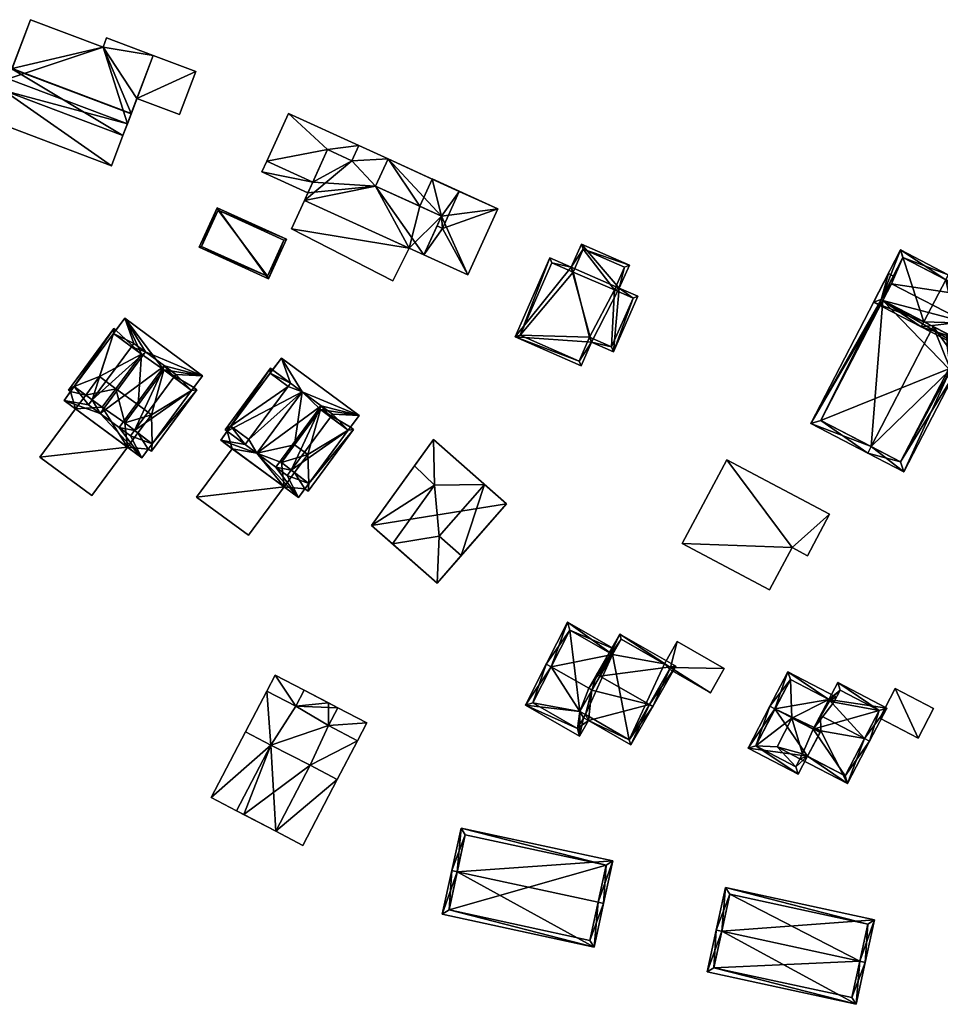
# Model space of a CAD drawing. Header units: inches. Extents: x 2685601 to 2690022, y 1235992 to 1239010.
# Tile 367 of 390: x 2689449 to 2689572, y 1238006 to 1238137. Entities that reach past the tile are written whole.
import ezdxf

# ---------------------------------------------------------------- set-up
doc = ezdxf.new("R2010")
doc.units = ezdxf.units.IN
doc.header["$MEASUREMENT"] = 0
for name, color, linetype in [('Gebaeude Einzelhaus', 10, 'Continuous'), ('Im Bau', 10, 'Continuous'), ('Offenes Gebaeude', 10, 'Continuous')]:
    doc.layers.add(name, color=color, linetype=linetype)

msp = doc.modelspace()

# ---------------------------------------------------------------- meshes
at = {"layer": 'Gebaeude Einzelhaus'}
mesh = msp.add_polyface(dxfattribs=at)
corners = [(2689446.903, 1238127.517, 530.073), (2689462.778, 1238121.526, 530.073), (2689463.367, 1238123.087, 530.073), (2689447.492, 1238129.078, 530.073), (2689446.903, 1238127.517, 526.907), (2689461.257, 1238117.496, 526.907), (2689462.778, 1238121.526, 526.907), (2689445.382, 1238123.488, 526.907), (2689460.132, 1238133.289, 532.581), (2689466.799, 1238132.18, 532.581), (2689460.597, 1238134.521, 532.581), (2689463.367, 1238123.087, 532.581), (2689447.492, 1238129.078, 532.581), (2689450.459, 1238136.939, 532.581), (2689472.486, 1238130.034, 530.013), (2689464.642, 1238126.464, 530.013), (2689470.328, 1238124.317, 530.013), (2689466.799, 1238132.18, 530.013), (2689447.997, 1238130.416, 530.073), (2689447.997, 1238130.416, 526.907), (2689446.903, 1238127.517, 521.728), (2689447.997, 1238130.416, 521.728), (2689463.872, 1238124.424, 526.907), (2689463.872, 1238124.424, 530.073), (2689462.778, 1238121.526, 521.728), (2689463.872, 1238124.424, 521.728), (2689461.257, 1238117.496, 521.728), (2689445.382, 1238123.488, 521.728), (2689463.883, 1238124.455, 521.728), (2689463.883, 1238124.455, 526.907), (2689448.009, 1238130.447, 526.907), (2689448.009, 1238130.447, 521.728), (2689450.459, 1238136.939, 521.728), (2689464.642, 1238126.464, 521.728), (2689466.799, 1238132.18, 521.728), (2689460.597, 1238134.521, 521.728), (2689460.132, 1238133.289, 521.728), (2689470.328, 1238124.317, 521.728), (2689472.486, 1238130.034, 521.728)]
mesh.append_faces([[corners[k] for k in face] for face in [(17, 15, 14), (14, 15, 16), (11, 8, 12), (12, 8, 13), (11, 9, 8), (8, 9, 10), (7, 5, 4), (4, 5, 6), (0, 2, 3), (0, 1, 2)]], dxfattribs={"color": 13})
mesh.append_faces([[corners[k] for k in face] for face in [(33, 38, 37), (33, 34, 38), (14, 38, 17), (17, 38, 34), (14, 16, 38), (38, 16, 37), (37, 16, 33), (33, 16, 15), (36, 31, 32), (36, 28, 31), (36, 33, 28), (35, 34, 36), (36, 34, 33), (13, 8, 32), (32, 8, 36), (8, 10, 36), (36, 10, 35), (17, 10, 9), (17, 35, 10), (17, 34, 35), (11, 15, 9), (9, 15, 17), (15, 29, 33), (33, 29, 28), (11, 23, 15), (15, 23, 29), (29, 23, 22), (11, 2, 23), (3, 2, 12), (12, 2, 11), (12, 18, 3), (18, 30, 19), (30, 32, 31), (12, 13, 18), (18, 13, 30), (30, 13, 32), (28, 21, 31), (28, 25, 21), (26, 20, 24), (26, 27, 20), (31, 21, 30), (30, 21, 19), (4, 20, 7), (7, 20, 27), (29, 22, 28), (28, 22, 25), (5, 24, 6), (5, 26, 24), (5, 7, 26), (26, 7, 27), (25, 24, 21), (21, 24, 20), (22, 24, 25), (22, 6, 24), (22, 2, 6), (6, 2, 1), (22, 23, 2), (1, 0, 6), (6, 0, 4), (3, 4, 0), (3, 19, 4), (4, 19, 20), (20, 19, 21), (3, 18, 19)]], dxfattribs={"color": 41})
mesh = msp.add_polyface(dxfattribs=at)
corners = [(2689493.265, 1238118.164, 532.906), (2689498.073, 1238118.404, 532.906), (2689494.18, 1238120.175, 532.906), (2689490.023, 1238119.64, 532.906), (2689486.936, 1238112.859, 532.906), (2689496.425, 1238114.785, 532.906), (2689502.841, 1238105.62, 532.905), (2689505.195, 1238110.794, 532.905), (2689490.023, 1238119.64, 531.388), (2689494.18, 1238120.175, 531.388), (2689484.818, 1238124.436, 531.388), (2689493.265, 1238118.164, 531.388), (2689481.926, 1238118.084, 531.388), (2689488.046, 1238115.298, 531.388), (2689505.318, 1238109.159, 527.091), (2689502.841, 1238105.62, 527.091), (2689508.701, 1238102.953, 527.091), (2689504.6, 1238109.485, 527.091), (2689512.704, 1238111.746, 527.091), (2689507.56, 1238114.085, 527.091), (2689503.948, 1238115.731, 527.091), (2689503.948, 1238115.729, 527.091), (2689485.219, 1238109.084, 529.872), (2689498.706, 1238102.155, 529.872), (2689500.883, 1238106.511, 529.872), (2689486.937, 1238112.859, 529.872), (2689505.318, 1238109.159, 529.872), (2689505.195, 1238110.794, 529.872), (2689504.6, 1238109.485, 529.872), (2689507.56, 1238114.085, 529.872), (2689498.073, 1238118.403, 529.872), (2689496.425, 1238114.785, 529.872), (2689481.291, 1238116.689, 528.417), (2689487.411, 1238113.903, 528.417), (2689488.046, 1238115.298, 528.417), (2689481.926, 1238118.084, 528.417), (2689486.936, 1238112.859, 520.732), (2689487.411, 1238113.903, 520.732), (2689500.883, 1238106.511, 520.731), (2689502.841, 1238105.62, 520.731), (2689494.18, 1238120.175, 520.732), (2689498.073, 1238118.404, 520.732), (2689493.265, 1238118.164, 520.732), (2689496.425, 1238114.785, 520.732), (2689502.3, 1238112.111, 520.732), (2689488.046, 1238115.298, 520.732), (2689505.195, 1238110.794, 520.732), (2689490.023, 1238119.64, 520.732), (2689484.818, 1238124.436, 520.732), (2689481.926, 1238118.084, 520.732), (2689503.948, 1238115.731, 520.732), (2689512.704, 1238111.746, 520.731), (2689503.947, 1238115.729, 520.732), (2689508.701, 1238102.953, 520.731), (2689485.219, 1238109.084, 520.732), (2689486.937, 1238112.859, 520.732), (2689498.706, 1238102.155, 520.732), (2689481.291, 1238116.689, 520.732)]
mesh.append_faces([[corners[k] for k in face] for face in [(32, 34, 35), (32, 33, 34), (31, 27, 30), (30, 27, 29), (29, 27, 26), (26, 27, 28), (22, 24, 25), (22, 23, 24), (19, 20, 21), (14, 18, 19), (19, 18, 20), (14, 16, 18), (17, 15, 14), (14, 15, 16), (8, 12, 13), (8, 10, 12), (11, 9, 8), (8, 9, 10), (7, 5, 6), (6, 5, 4), (5, 1, 0), (4, 5, 0), (3, 4, 0), (0, 1, 2)]], dxfattribs={"color": 13})
mesh.append_faces([[corners[k] for k in face] for face in [(49, 45, 57), (57, 45, 37), (57, 37, 32), (32, 37, 33), (35, 49, 32), (32, 49, 57), (38, 54, 55), (38, 56, 54), (52, 44, 41), (41, 44, 43), (23, 38, 24), (23, 56, 38), (23, 22, 56), (56, 22, 54), (55, 54, 25), (25, 54, 22), (41, 21, 52), (21, 29, 19), (41, 30, 21), (21, 30, 29), (14, 19, 26), (26, 19, 29), (17, 14, 28), (28, 14, 26), (52, 46, 44), (46, 53, 39), (46, 51, 53), (52, 50, 46), (46, 50, 51), (18, 16, 51), (51, 16, 53), (15, 53, 16), (15, 39, 53), (50, 21, 20), (50, 52, 21), (20, 18, 50), (50, 18, 51), (47, 40, 42), (47, 48, 40), (47, 49, 48), (47, 45, 49), (13, 12, 34), (34, 12, 35), (10, 35, 12), (10, 48, 35), (35, 48, 49), (10, 9, 48), (48, 9, 40), (42, 45, 47), (38, 46, 39), (38, 44, 46), (42, 43, 45), (45, 43, 37), (37, 43, 36), (36, 43, 38), (38, 43, 44), (42, 41, 43), (42, 40, 41), (9, 30, 40), (40, 30, 41), (2, 1, 9), (9, 1, 30), (1, 5, 30), (30, 5, 31), (5, 7, 31), (31, 7, 27), (6, 28, 7), (7, 28, 27), (6, 15, 28), (28, 15, 17), (15, 38, 39), (6, 24, 15), (15, 24, 38), (6, 4, 24), (24, 4, 25), (36, 33, 37), (33, 13, 34), (13, 3, 8), (13, 4, 3), (36, 25, 33), (33, 25, 13), (13, 25, 4), (3, 0, 8), (8, 0, 11), (9, 11, 2), (2, 11, 0)]], dxfattribs={"color": 41})
mesh = msp.add_polyface(dxfattribs=at)
corners = [(2689475.31, 1238111.907, 525.364), (2689482.152, 1238102.458, 525.364), (2689484.539, 1238107.729, 525.364), (2689472.924, 1238106.636, 525.364), (2689475.435, 1238111.576, 525.364), (2689484.208, 1238107.604, 525.364), (2689473.255, 1238106.761, 525.364), (2689482.027, 1238102.789, 525.364), (2689475.435, 1238111.576, 518.904), (2689484.208, 1238107.604, 518.904), (2689473.255, 1238106.761, 518.904), (2689482.027, 1238102.789, 518.904)]
mesh.append_faces([[corners[k] for k in face] for face in [(1, 7, 5), (6, 7, 3), (3, 7, 1), (4, 6, 0), (0, 6, 3), (5, 4, 2), (1, 5, 2), (2, 4, 0), (3, 1, 0), (0, 1, 2)]], dxfattribs={"color": 13})
mesh.append_faces([[corners[k] for k in face] for face in [(8, 11, 10), (9, 11, 8), (5, 11, 9), (7, 11, 5), (10, 11, 6), (6, 11, 7), (8, 10, 4), (4, 10, 6), (9, 8, 5), (5, 8, 4)]], dxfattribs={"color": 41})
mesh = msp.add_polyface(dxfattribs=at)
corners = [(2689528.878, 1238101.216, 531.131), (2689528.106, 1238092.709, 529.892), (2689531.364, 1238100.123, 531.131), (2689530.214, 1238104.258, 531.64), (2689523.823, 1238107.066, 531.64), (2689522.464, 1238103.973, 531.123), (2689525.181, 1238093.995, 529.892), (2689519.635, 1238105.218, 531.123), (2689515.011, 1238094.696, 529.366), (2689523.794, 1238090.838, 529.365), (2689530.705, 1238099.866, 531.054), (2689529.555, 1238104.001, 531.563), (2689528.219, 1238100.959, 531.054), (2689524.08, 1238106.407, 531.563), (2689519.892, 1238104.559, 531.047), (2689522.721, 1238103.314, 531.046), (2689515.67, 1238094.953, 529.443), (2689523.537, 1238091.497, 529.441), (2689527.849, 1238093.368, 529.968), (2689524.924, 1238094.654, 529.969), (2689524.08, 1238106.407, 520.762), (2689529.555, 1238104.001, 520.762), (2689522.721, 1238103.314, 520.762), (2689519.892, 1238104.559, 520.762), (2689515.67, 1238094.953, 520.762), (2689523.537, 1238091.497, 520.762), (2689524.924, 1238094.654, 520.762), (2689527.849, 1238093.368, 520.762), (2689530.705, 1238099.866, 520.762), (2689528.219, 1238100.959, 520.762)]
mesh.append_faces([[corners[k] for k in face] for face in [(18, 10, 1), (19, 18, 6), (17, 19, 6), (6, 18, 1), (9, 17, 6), (16, 17, 8), (8, 17, 9), (14, 16, 7), (7, 16, 8), (15, 14, 5), (13, 15, 5), (5, 14, 7), (4, 13, 5), (11, 13, 3), (3, 13, 4), (10, 12, 0), (0, 12, 11), (0, 11, 3), (1, 10, 2), (2, 10, 0), (9, 6, 8), (8, 6, 5), (7, 8, 5), (6, 1, 0), (5, 6, 0), (4, 5, 0), (3, 4, 0), (0, 1, 2)]], dxfattribs={"color": 13})
mesh.append_faces([[corners[k] for k in face] for face in [(27, 29, 28), (26, 29, 27), (24, 26, 25), (22, 29, 26), (22, 26, 24), (22, 24, 23), (20, 29, 22), (21, 29, 20), (12, 29, 21), (12, 21, 11), (28, 29, 10), (10, 29, 12), (27, 28, 18), (18, 28, 10), (26, 27, 18), (19, 26, 18), (25, 26, 17), (17, 26, 19), (24, 25, 17), (16, 24, 17), (23, 24, 16), (14, 23, 16), (22, 23, 15), (15, 23, 14), (20, 22, 15), (13, 20, 15), (21, 20, 11), (11, 20, 13)]], dxfattribs={"color": 41})
mesh = msp.add_polyface(dxfattribs=at)
corners = [(2689569.44, 1238096.723, 538.187), (2689566.331, 1238106.283, 533.638), (2689562.74, 1238099.346, 533.638), (2689572.341, 1238102.327, 538.188), (2689572.686, 1238102.993, 538.188), (2689569.095, 1238096.056, 538.187), (2689575.423, 1238097.238, 534.774), (2689573.721, 1238096.495, 535.561), (2689574.061, 1238094.608, 534.774), (2689576.514, 1238097.714, 534.27), (2689574.279, 1238093.398, 534.27), (2689574.152, 1238093.438, 534.358), (2689573.972, 1238094.436, 534.774), (2689573.589, 1238096.563, 535.661), (2689575.507, 1238097.401, 534.774), (2689577.86, 1238100.314, 534.27), (2689576.598, 1238097.877, 534.27), (2689566.653, 1238105.271, 534.116), (2689563.751, 1238099.668, 534.115), (2689576.849, 1238099.993, 534.774), (2689573.948, 1238094.389, 534.774), (2689576.849, 1238099.993, 522.303), (2689566.653, 1238105.271, 522.303), (2689563.751, 1238099.668, 522.303), (2689563.751, 1238099.668, 532.289), (2689573.948, 1238094.389, 534.647), (2689572.608, 1238095.083, 534.647), (2689573.948, 1238094.389, 533.236), (2689570.684, 1238096.079, 536.672), (2689563.974, 1238099.553, 532.43), (2689563.974, 1238099.553, 522.303), (2689572.513, 1238095.132, 534.747), (2689573.948, 1238094.389, 534.747), (2689576.145, 1238098.634, 534.017), (2689576.145, 1238098.634, 533.917), (2689575.107, 1238096.627, 533.236), (2689575.107, 1238096.627, 522.303), (2689565.133, 1238101.791, 522.303)]
mesh.append_faces([[corners[k] for k in face] for face in [(5, 20, 11), (11, 20, 12), (5, 0, 20), (10, 8, 9), (9, 8, 6), (15, 19, 4), (4, 19, 3), (15, 16, 19), (19, 16, 14), (1, 18, 2), (2, 18, 5), (5, 18, 0), (4, 17, 1), (1, 17, 18), (4, 3, 17), (3, 15, 4), (3, 14, 15), (15, 14, 16), (5, 13, 0), (0, 13, 3), (3, 13, 14), (5, 12, 13), (5, 11, 12), (6, 8, 9), (9, 8, 10), (6, 7, 8), (0, 2, 5), (4, 1, 3), (3, 1, 0), (0, 1, 2)]], dxfattribs={"color": 13})
mesh.append_faces([[corners[k] for k in face] for face in [(21, 37, 22), (22, 37, 23), (23, 37, 30), (21, 36, 37), (21, 35, 36), (35, 8, 27), (27, 8, 25), (35, 6, 8), (21, 34, 35), (35, 34, 6), (21, 19, 34), (34, 19, 33), (33, 19, 14), (32, 12, 20), (20, 31, 32), (20, 28, 31), (29, 24, 30), (30, 24, 23), (28, 18, 29), (29, 18, 24), (20, 0, 28), (28, 0, 18), (25, 26, 27), (22, 24, 17), (17, 24, 18), (22, 23, 24), (17, 21, 22), (3, 19, 17), (17, 19, 21)]], dxfattribs={"color": 41})
mesh = msp.add_polyface(dxfattribs=at)
corners = [(2689563.751, 1238099.668, 532.289), (2689565.37, 1238102.794, 532.289), (2689564.704, 1238103.139, 531.868), (2689554.36, 1238083.16, 531.868), (2689562.42, 1238080.114, 536.672), (2689561.96, 1238079.226, 536.672), (2689563.974, 1238099.553, 532.43), (2689570.684, 1238096.079, 536.672), (2689572.964, 1238090.361, 532.321), (2689566.763, 1238076.74, 531.615), (2689573.635, 1238090.014, 531.615), (2689572.653, 1238093.472, 533.917), (2689574.523, 1238093.371, 532.321), (2689572.558, 1238093.521, 534.017), (2689577.105, 1238096.718, 531.615), (2689575.193, 1238093.024, 531.615), (2689575.107, 1238096.627, 533.236), (2689573.948, 1238094.389, 533.236), (2689575.566, 1238097.515, 533.236), (2689572.608, 1238095.083, 534.647), (2689572.513, 1238095.132, 534.747), (2689566.334, 1238078.088, 532.551), (2689572.746, 1238090.474, 532.551), (2689575.758, 1238096.29, 532.55), (2689574.305, 1238093.484, 532.55), (2689555.708, 1238083.589, 532.429), (2689578.408, 1238086.418, 530.603), (2689580.885, 1238091.204, 530.603), (2689572.287, 1238089.587, 532.385), (2689574.765, 1238094.373, 532.384), (2689574.305, 1238093.484, 532.384), (2689572.746, 1238090.474, 532.385), (2689577.979, 1238087.765, 530.861), (2689579.538, 1238090.775, 530.861), (2689574.305, 1238093.484, 522.303), (2689575.193, 1238093.024, 522.303), (2689575.758, 1238096.29, 522.303), (2689575.107, 1238096.627, 522.303), (2689563.974, 1238099.553, 522.303), (2689555.708, 1238083.589, 522.303), (2689566.334, 1238078.088, 522.303), (2689572.746, 1238090.474, 522.303), (2689573.635, 1238090.014, 522.303), (2689565.133, 1238101.791, 522.303), (2689577.979, 1238087.765, 522.303), (2689579.538, 1238090.775, 522.303)]
mesh.append_faces([[corners[k] for k in face] for face in [(29, 12, 30), (26, 33, 27), (27, 33, 29), (29, 33, 12), (26, 32, 33), (26, 28, 32), (32, 28, 8), (8, 28, 31), (28, 8, 31), (12, 29, 30), (12, 27, 29), (28, 26, 8), (8, 26, 12), (12, 26, 27), (3, 25, 5), (5, 25, 4), (3, 0, 25), (25, 0, 6), (3, 2, 0), (0, 2, 1), (23, 12, 24), (23, 15, 12), (23, 14, 15), (23, 18, 14), (23, 16, 18), (5, 21, 9), (9, 21, 10), (10, 21, 8), (8, 21, 22), (5, 4, 21), (7, 13, 20), (11, 17, 19), (16, 14, 18), (11, 12, 17), (17, 12, 16), (16, 12, 14), (14, 12, 15), (4, 8, 7), (7, 8, 13), (13, 8, 11), (11, 8, 12), (5, 9, 4), (4, 9, 8), (8, 9, 10), (6, 4, 7), (0, 3, 6), (6, 3, 4), (4, 3, 5), (0, 2, 3), (0, 1, 2)]], dxfattribs={"color": 13})
mesh.append_faces([[corners[k] for k in face] for face in [(42, 35, 44), (44, 35, 45), (33, 15, 12), (33, 35, 15), (33, 45, 35), (33, 32, 45), (45, 32, 44), (32, 42, 44), (8, 10, 32), (32, 10, 42), (41, 34, 42), (42, 34, 35), (34, 37, 36), (41, 38, 34), (34, 38, 37), (37, 38, 43), (41, 39, 38), (41, 40, 39), (31, 8, 22), (31, 10, 8), (31, 41, 10), (10, 41, 42), (21, 31, 22), (21, 40, 31), (31, 40, 41), (4, 25, 21), (21, 25, 40), (40, 25, 39), (39, 25, 38), (38, 25, 6), (36, 37, 23), (23, 37, 16), (30, 23, 24), (30, 36, 23), (30, 34, 36), (12, 30, 24), (12, 15, 30), (30, 15, 34), (34, 15, 35)]], dxfattribs={"color": 41})
mesh = msp.add_polyface(dxfattribs=at)
corners = [(2689459.738, 1238084.523, 522.743), (2689454.933, 1238086.259, 522.743), (2689465.288, 1238078.609, 522.743), (2689458.191, 1238085.666, 522.743), (2689456.299, 1238088.109, 522.743), (2689463.791, 1238081.529, 522.743), (2689466.678, 1238080.491, 522.743), (2689462.268, 1238082.654, 522.743), (2689464.334, 1238082.265, 522.743), (2689468.314, 1238090.838, 522.743), (2689473.365, 1238089.543, 522.743), (2689469.837, 1238089.713, 522.743), (2689465.784, 1238092.708, 522.743), (2689471.923, 1238087.591, 522.743), (2689469.559, 1238089.337, 522.743), (2689463.01, 1238097.193, 522.743), (2689464.237, 1238093.851, 522.743), (2689461.515, 1238095.169, 522.743), (2689463.906, 1238093.403, 522.743), (2689458.69, 1238086.342, 522.743), (2689463.372, 1238080.025, 517.18), (2689451.719, 1238078.679, 517.18), (2689458.615, 1238073.585, 517.18), (2689456.476, 1238085.119, 517.18), (2689462.268, 1238082.654, 524.133), (2689468.314, 1238090.838, 524.133), (2689471.923, 1238087.591, 520.583), (2689466.678, 1238080.491, 520.583), (2689466.558, 1238079.484, 520.215), (2689466.155, 1238079.782, 520.583), (2689472.604, 1238087.669, 520.215), (2689472.201, 1238087.967, 520.583), (2689456.299, 1238088.109, 520.593), (2689455.52, 1238087.639, 520.342), (2689455.799, 1238087.433, 520.593), (2689461.566, 1238095.824, 520.342), (2689461.515, 1238095.169, 520.594), (2689459.738, 1238084.523, 524.133), (2689465.784, 1238092.708, 524.133), (2689461.846, 1238095.617, 520.594), (2689463.01, 1238097.193, 510.976), (2689473.365, 1238089.543, 510.976), (2689461.846, 1238095.617, 510.976), (2689455.8, 1238087.433, 520.593), (2689454.933, 1238086.259, 510.976), (2689455.799, 1238087.433, 510.976), (2689465.288, 1238078.609, 510.976), (2689463.372, 1238080.025, 510.976), (2689456.476, 1238085.119, 510.976), (2689466.155, 1238079.782, 510.976), (2689472.2, 1238087.966, 520.583), (2689472.2, 1238087.966, 510.976), (2689457.843, 1238086.968, 510.976), (2689456.299, 1238088.109, 510.976), (2689460.029, 1238085.353, 510.976), (2689463.02, 1238083.26, 510.976), (2689461.846, 1238087.813, 510.976), (2689464.781, 1238085.644, 510.976), (2689465.245, 1238092.414, 510.976), (2689461.515, 1238095.169, 510.976), (2689468.234, 1238090.316, 510.976), (2689471.923, 1238087.591, 510.976), (2689464.779, 1238081.929, 510.976), (2689466.678, 1238080.491, 510.976), (2689451.719, 1238078.679, 510.976), (2689458.615, 1238073.585, 510.976), (2689466.555, 1238084.333, 510.976), (2689459.66, 1238089.428, 510.976), (2689466.558, 1238079.484, 510.976), (2689472.604, 1238087.669, 510.976), (2689472.201, 1238087.967, 510.976), (2689461.566, 1238095.824, 510.976), (2689455.52, 1238087.639, 510.976)]
mesh.append_faces([[corners[k] for k in face] for face in [(35, 36, 39), (18, 38, 16), (36, 19, 18), (18, 19, 38), (38, 19, 37), (37, 19, 3), (35, 32, 36), (36, 32, 19), (35, 33, 32), (32, 33, 34), (25, 14, 11), (26, 30, 31), (26, 27, 30), (30, 27, 28), (28, 27, 29), (25, 8, 14), (14, 8, 26), (26, 8, 27), (25, 24, 8), (8, 24, 5), (23, 21, 20), (20, 21, 22), (4, 3, 19), (16, 17, 18), (12, 15, 16), (16, 15, 17), (12, 10, 15), (10, 11, 13), (13, 11, 14), (0, 9, 12), (12, 9, 10), (10, 9, 11), (0, 7, 9), (5, 6, 8), (0, 2, 7), (7, 2, 5), (5, 2, 6), (4, 1, 3), (3, 1, 0), (0, 1, 2)]], dxfattribs={"color": 13})
mesh.append_faces([[corners[k] for k in face] for face in [(59, 71, 42), (59, 53, 71), (71, 53, 72), (72, 53, 45), (58, 67, 59), (59, 67, 53), (53, 67, 52), (58, 56, 67), (37, 3, 0), (33, 45, 34), (33, 72, 45), (33, 35, 72), (72, 35, 71), (71, 35, 42), (42, 35, 39), (12, 16, 38), (38, 37, 12), (12, 37, 0), (69, 61, 70), (61, 66, 60), (60, 66, 57), (68, 63, 69), (69, 63, 61), (61, 63, 66), (66, 63, 62), (68, 49, 63), (24, 25, 7), (7, 25, 9), (25, 11, 9), (69, 70, 30), (30, 70, 31), (30, 28, 69), (69, 28, 68), (68, 28, 49), (49, 28, 29), (24, 7, 5), (48, 47, 64), (64, 47, 65), (67, 56, 52), (52, 56, 54), (62, 55, 66), (66, 55, 57), (65, 47, 22), (22, 47, 20), (22, 21, 65), (65, 21, 64), (64, 23, 48), (64, 21, 23), (47, 49, 46), (47, 62, 49), (49, 62, 63), (47, 55, 62), (60, 51, 61), (60, 41, 51), (60, 40, 41), (57, 58, 60), (60, 58, 40), (40, 58, 42), (42, 58, 59), (55, 56, 57), (57, 56, 58), (48, 54, 47), (47, 54, 55), (55, 54, 56), (48, 52, 54), (48, 45, 52), (52, 45, 53), (48, 44, 45), (41, 50, 51), (50, 13, 26), (41, 10, 50), (50, 10, 13), (13, 14, 26), (8, 6, 27), (6, 29, 27), (29, 46, 49), (6, 2, 29), (29, 2, 46), (23, 44, 48), (20, 1, 23), (23, 1, 44), (20, 2, 1), (47, 46, 20), (20, 46, 2), (44, 43, 45), (43, 4, 32), (44, 1, 43), (43, 1, 4), (4, 19, 32), (36, 18, 17), (17, 39, 36), (39, 40, 42), (17, 15, 39), (39, 15, 40), (15, 10, 40), (40, 10, 41)]], dxfattribs={"color": 41})
mesh = msp.add_polyface(dxfattribs=at)
corners = [(2689477.16, 1238082.815, 523.058), (2689476.381, 1238082.345, 522.807), (2689476.66, 1238082.139, 523.058), (2689482.428, 1238090.53, 522.807), (2689484.767, 1238088.109, 525.207), (2689479.551, 1238081.048, 525.207), (2689482.376, 1238089.875, 523.058), (2689480.599, 1238079.229, 526.598), (2689479.052, 1238080.372, 525.207), (2689486.645, 1238087.414, 526.598), (2689485.098, 1238088.557, 525.207), (2689482.708, 1238090.323, 523.058), (2689480.599, 1238079.229, 525.207), (2689475.794, 1238080.965, 525.207), (2689486.149, 1238073.315, 525.207), (2689477.16, 1238082.815, 525.207), (2689484.652, 1238076.235, 525.207), (2689487.539, 1238075.198, 525.207), (2689483.129, 1238077.36, 525.207), (2689485.196, 1238076.971, 525.207), (2689489.175, 1238085.544, 525.207), (2689494.226, 1238084.249, 525.207), (2689490.698, 1238084.419, 525.207), (2689486.645, 1238087.414, 525.207), (2689492.784, 1238082.298, 525.207), (2689490.42, 1238084.044, 525.207), (2689483.871, 1238091.899, 525.207), (2689482.376, 1238089.875, 525.207), (2689472.58, 1238073.385, 519.645), (2689484.233, 1238074.731, 519.645), (2689477.338, 1238079.825, 519.645), (2689479.476, 1238068.291, 519.645), (2689487.539, 1238075.198, 523.048), (2689487.419, 1238074.19, 522.68), (2689493.465, 1238082.375, 522.68), (2689487.015, 1238074.489, 523.048), (2689492.784, 1238082.298, 523.048), (2689493.061, 1238082.673, 523.048), (2689489.175, 1238085.544, 526.598), (2689483.129, 1238077.36, 526.598), (2689476.381, 1238082.345, 513.613), (2689482.428, 1238090.53, 513.613), (2689476.66, 1238082.139, 513.613), (2689482.708, 1238090.324, 513.613), (2689486.645, 1238087.414, 513.613), (2689480.599, 1238079.229, 513.613), (2689486.149, 1238073.315, 513.612), (2689484.233, 1238074.731, 513.612), (2689475.794, 1238080.965, 513.613), (2689477.338, 1238079.825, 513.613), (2689487.015, 1238074.489, 513.612), (2689494.226, 1238084.249, 513.613), (2689493.061, 1238082.673, 513.613), (2689483.871, 1238091.899, 513.613), (2689485.642, 1238080.35, 513.613), (2689483.881, 1238077.966, 513.613), (2689489.095, 1238085.023, 513.613), (2689492.784, 1238082.298, 513.613), (2689485.64, 1238076.635, 513.612), (2689487.539, 1238075.198, 513.612), (2689472.58, 1238073.385, 513.613), (2689479.476, 1238068.291, 513.612), (2689487.416, 1238079.039, 513.613), (2689493.465, 1238082.375, 513.613), (2689487.419, 1238074.19, 513.612)]
mesh.append_faces([[corners[k] for k in face] for face in [(19, 39, 16), (19, 38, 39), (19, 25, 38), (38, 25, 22), (32, 36, 19), (19, 36, 25), (32, 34, 36), (36, 34, 37), (35, 33, 32), (32, 33, 34), (31, 29, 28), (28, 29, 30), (15, 8, 5), (10, 27, 4), (23, 26, 10), (10, 26, 27), (23, 21, 26), (21, 22, 24), (24, 22, 25), (12, 20, 23), (23, 20, 21), (21, 20, 22), (12, 18, 20), (16, 17, 19), (12, 14, 18), (18, 14, 16), (16, 14, 17), (15, 13, 8), (8, 13, 12), (12, 13, 14), (3, 6, 11), (4, 9, 10), (4, 5, 9), (9, 5, 7), (7, 5, 8), (3, 0, 6), (6, 0, 4), (4, 0, 5), (3, 1, 0), (0, 1, 2)]], dxfattribs={"color": 13})
mesh.append_faces([[corners[k] for k in face] for face in [(57, 62, 56), (56, 62, 54), (57, 59, 62), (62, 59, 58), (59, 64, 50), (52, 63, 57), (57, 63, 59), (59, 63, 64), (39, 38, 18), (18, 38, 20), (38, 22, 20), (63, 52, 34), (34, 33, 63), (63, 33, 64), (18, 16, 39), (62, 55, 54), (62, 58, 55), (61, 60, 47), (47, 60, 49), (61, 47, 31), (31, 47, 29), (31, 28, 61), (61, 28, 60), (49, 60, 30), (30, 60, 28), (47, 50, 46), (47, 58, 50), (50, 58, 59), (47, 55, 58), (56, 52, 57), (56, 51, 52), (54, 44, 56), (56, 44, 51), (51, 44, 53), (53, 44, 43), (49, 45, 47), (47, 45, 55), (55, 45, 54), (54, 45, 44), (49, 42, 45), (49, 48, 42), (48, 2, 42), (2, 15, 0), (48, 13, 2), (2, 13, 15), (15, 5, 0), (6, 4, 27), (27, 11, 6), (11, 53, 43), (27, 26, 11), (11, 26, 53), (26, 21, 53), (53, 21, 51), (51, 37, 52), (37, 24, 36), (51, 21, 37), (37, 21, 24), (25, 36, 24), (19, 17, 32), (17, 35, 32), (35, 46, 50), (17, 14, 35), (35, 14, 46), (30, 48, 49), (29, 13, 30), (30, 13, 48), (29, 14, 13), (47, 46, 29), (29, 46, 14), (42, 44, 45), (42, 43, 44), (40, 41, 42), (42, 41, 43), (41, 3, 43), (43, 3, 11), (23, 10, 9), (9, 7, 23), (23, 7, 12), (7, 8, 12), (40, 42, 1), (1, 42, 2), (1, 3, 40), (40, 3, 41)]], dxfattribs={"color": 41})
mesh = msp.add_polyface(dxfattribs=at)
corners = [(2689495.855, 1238069.613, 521.838), (2689498.654, 1238067.158, 521.838), (2689504.278, 1238074.951, 521.837), (2689501.581, 1238077.533, 521.837), (2689507.824, 1238065.614, 521.837), (2689510.931, 1238075.075, 521.837), (2689504.89, 1238068.186, 521.837), (2689513.865, 1238072.504, 521.837), (2689504.278, 1238074.951, 524.771), (2689510.931, 1238075.075, 524.892), (2689504.121, 1238081.045, 524.892), (2689504.89, 1238068.186, 524.644), (2689501.581, 1238077.533, 524.774), (2689498.654, 1238067.158, 524.512), (2689504.603, 1238061.94, 524.512), (2689507.824, 1238065.614, 524.644), (2689513.865, 1238072.504, 512.794), (2689504.121, 1238081.045, 512.794), (2689504.121, 1238081.045, 521.837), (2689495.855, 1238069.613, 512.795), (2689504.603, 1238061.94, 512.794), (2689504.603, 1238061.94, 521.837)]
mesh.append_faces([[corners[k] for k in face] for face in [(11, 14, 15), (11, 13, 14), (11, 8, 13), (8, 10, 12), (11, 9, 8), (8, 9, 10), (7, 5, 4), (4, 5, 6), (0, 2, 3), (0, 1, 2)]], dxfattribs={"color": 13})
mesh.append_faces([[corners[k] for k in face] for face in [(9, 5, 10), (10, 5, 18), (9, 11, 5), (5, 11, 6), (4, 6, 15), (15, 6, 11), (14, 4, 15), (14, 21, 4), (13, 21, 14), (13, 1, 21), (13, 2, 1), (13, 8, 2), (8, 3, 2), (8, 12, 3), (12, 18, 3), (12, 10, 18), (19, 16, 20), (19, 17, 16), (4, 16, 7), (4, 20, 16), (4, 21, 20), (1, 20, 21), (0, 19, 1), (1, 19, 20), (3, 19, 0), (3, 17, 19), (3, 18, 17), (5, 17, 18), (5, 16, 17), (5, 7, 16)]], dxfattribs={"color": 41})
mesh = msp.add_polyface(dxfattribs=at)
corners = [(2689527.956, 1238052.431, 521.347), (2689528.329, 1238053.083, 520.993), (2689521.975, 1238056.72, 520.993), (2689519.801, 1238050.786, 523.932), (2689519.149, 1238051.16, 523.932), (2689524.8, 1238047.924, 523.932), (2689525.234, 1238047.676, 523.932), (2689523.62, 1238044.856, 522.261), (2689516.37, 1238045.69, 520.781), (2689523.596, 1238041.554, 520.781), (2689524.127, 1238043.991, 522.004), (2689524.375, 1238044.424, 522.261), (2689524.778, 1238043.618, 522.004), (2689517.363, 1238045.986, 521.167), (2689523.318, 1238042.578, 521.167), (2689522.286, 1238055.678, 521.347), (2689522.286, 1238055.678, 510.672), (2689527.956, 1238052.431, 510.672), (2689517.363, 1238045.986, 510.672), (2689523.318, 1238042.578, 510.672), (2689524.375, 1238044.424, 510.672), (2689523.62, 1238044.856, 510.672)]
mesh.append_faces([[corners[k] for k in face] for face in [(15, 1, 0), (15, 2, 1), (15, 4, 2), (15, 3, 4), (9, 14, 12), (12, 14, 10), (13, 4, 3), (9, 8, 14), (14, 8, 13), (13, 8, 4), (10, 9, 12), (8, 3, 4), (11, 7, 10), (10, 7, 9), (9, 7, 8), (8, 7, 3), (3, 7, 5), (5, 7, 6), (0, 5, 6), (0, 3, 5), (0, 2, 3), (3, 2, 4), (0, 1, 2)]], dxfattribs={"color": 13})
mesh.append_faces([[corners[k] for k in face] for face in [(17, 21, 16), (16, 21, 18), (18, 21, 19), (19, 21, 20), (14, 20, 10), (10, 20, 11), (14, 19, 20), (14, 13, 19), (19, 13, 18), (13, 16, 18), (3, 15, 13), (13, 15, 16), (16, 0, 17), (16, 15, 0)]], dxfattribs={"color": 41})
mesh = msp.add_polyface(dxfattribs=at)
corners = [(2689532.892, 1238045.771, 525.038), (2689530.395, 1238040.403, 522.004), (2689533.325, 1238045.523, 525.038), (2689524.778, 1238043.618, 522.004), (2689525.234, 1238047.676, 523.932), (2689526.302, 1238049.543, 525.038), (2689525.869, 1238049.791, 525.038), (2689524.8, 1238047.924, 523.932), (2689524.375, 1238044.424, 522.261), (2689523.62, 1238044.856, 522.261), (2689524.127, 1238043.991, 522.004), (2689536.395, 1238050.885, 522.004), (2689528.938, 1238055.154, 522.004), (2689530.21, 1238041.085, 522.261), (2689535.713, 1238050.7, 522.249), (2689529.123, 1238054.471, 522.25), (2689534.876, 1238051.179, 518.86), (2689529.123, 1238054.471, 510.672), (2689535.713, 1238050.7, 518.86), (2689534.876, 1238051.179, 510.672), (2689527.956, 1238052.431, 521.347), (2689527.956, 1238052.431, 510.672), (2689524.375, 1238044.424, 510.672), (2689530.21, 1238041.085, 510.672), (2689535.572, 1238050.454, 518.859), (2689535.572, 1238050.454, 510.672), (2689535.713, 1238050.7, 510.672), (2689523.62, 1238044.856, 510.672)]
mesh.append_faces([[corners[k] for k in face] for face in [(12, 15, 6), (6, 15, 5), (2, 14, 11), (11, 14, 12), (12, 14, 15), (2, 0, 14), (4, 6, 5), (4, 7, 6), (3, 13, 1), (1, 13, 2), (2, 13, 0), (3, 8, 13), (3, 10, 8), (5, 12, 6), (2, 11, 0), (0, 11, 5), (5, 11, 12), (3, 8, 10), (3, 4, 8), (8, 4, 9), (4, 6, 7), (4, 5, 6), (3, 0, 4), (4, 0, 5), (3, 1, 0), (0, 1, 2)]], dxfattribs={"color": 13})
mesh.append_faces([[corners[k] for k in face] for face in [(19, 21, 17), (21, 22, 27), (19, 23, 21), (21, 23, 22), (19, 25, 23), (19, 26, 25), (13, 24, 0), (0, 24, 14), (14, 24, 18), (13, 23, 24), (24, 23, 25), (23, 13, 22), (22, 13, 8), (5, 20, 4), (20, 17, 21), (5, 15, 20), (20, 15, 17), (17, 16, 19), (16, 14, 18), (17, 15, 16), (16, 15, 14)]], dxfattribs={"color": 41})
mesh = msp.add_polyface(dxfattribs=at)
corners = [(2689535.713, 1238050.7, 518.86), (2689542.844, 1238050.543, 518.859), (2689536.568, 1238054.135, 518.86), (2689541.01, 1238047.34, 518.859), (2689534.876, 1238051.179, 518.86), (2689535.572, 1238050.454, 518.859), (2689542.844, 1238050.543, 510.672), (2689541.01, 1238047.34, 510.672), (2689536.568, 1238054.135, 510.672), (2689534.876, 1238051.179, 510.672), (2689535.572, 1238050.454, 510.672), (2689535.713, 1238050.7, 510.672)]
mesh.append_faces([[corners[k] for k in face] for face in [(3, 0, 5), (0, 2, 4), (3, 1, 0), (0, 1, 2)]], dxfattribs={"color": 13})
mesh.append_faces([[corners[k] for k in face] for face in [(6, 11, 8), (8, 11, 9), (6, 7, 11), (11, 7, 10), (10, 7, 5), (5, 7, 3), (8, 9, 2), (2, 9, 4), (2, 1, 8), (8, 1, 6), (1, 3, 6), (6, 3, 7)]], dxfattribs={"color": 41})
mesh = msp.add_polyface(dxfattribs=at)
corners = [(2689482.475, 1238040.375, 520.083), (2689477.909, 1238031.63, 520.083), (2689483.13, 1238028.905, 520.083), (2689487.706, 1238037.671, 520.083), (2689494.015, 1238040.939, 520.083), (2689491.323, 1238035.783, 520.083), (2689490.136, 1238042.964, 520.083), (2689485.791, 1238045.54, 520.083), (2689491.375, 1238045.338, 520.083), (2689486.905, 1238047.673, 520.083), (2689481.934, 1238047.554, 520.083), (2689479.105, 1238042.135, 520.083), (2689483.13, 1238028.904, 517.302), (2689486.746, 1238027.016, 517.302), (2689491.323, 1238035.783, 517.302), (2689487.706, 1238037.671, 517.302), (2689474.539, 1238033.39, 517.302), (2689482.475, 1238040.375, 517.302), (2689479.105, 1238042.135, 517.302), (2689477.909, 1238031.63, 517.302), (2689490.136, 1238042.964, 517.302), (2689494.015, 1238040.939, 517.302), (2689495.254, 1238043.313, 517.302), (2689491.375, 1238045.338, 517.302), (2689485.791, 1238045.54, 517.302), (2689486.905, 1238047.672, 517.302), (2689483.048, 1238049.686, 517.302), (2689481.935, 1238047.554, 517.302), (2689490.162, 1238045.972, 506.471), (2689491.375, 1238045.338, 506.471), (2689486.905, 1238047.673, 506.471), (2689481.934, 1238047.554, 506.471), (2689479.105, 1238042.135, 506.471), (2689477.909, 1238031.63, 506.471), (2689478.892, 1238031.117, 506.471), (2689483.13, 1238028.905, 506.471), (2689494.015, 1238040.939, 506.471), (2689491.323, 1238035.783, 506.471), (2689482.475, 1238040.375, 506.471), (2689485.791, 1238045.54, 506.471), (2689490.136, 1238042.964, 506.471), (2689487.706, 1238037.671, 506.471), (2689495.254, 1238043.313, 506.471), (2689483.048, 1238049.686, 506.471), (2689474.539, 1238033.39, 506.471), (2689486.746, 1238027.016, 506.471)]
mesh.append_faces([[corners[k] for k in face] for face in [(24, 26, 27), (24, 25, 26), (20, 22, 23), (20, 21, 22), (19, 17, 16), (16, 17, 18), (12, 14, 15), (12, 13, 14), (0, 10, 11), (0, 7, 10), (7, 8, 9), (0, 6, 7), (7, 6, 8), (0, 3, 6), (6, 3, 4), (4, 3, 5), (0, 2, 3), (0, 1, 2)]], dxfattribs={"color": 13})
mesh.append_faces([[corners[k] for k in face] for face in [(36, 40, 42), (42, 40, 29), (35, 37, 45), (35, 41, 37), (32, 38, 44), (44, 38, 33), (43, 39, 31), (43, 30, 39), (21, 42, 22), (21, 36, 42), (13, 37, 14), (13, 45, 37), (35, 45, 12), (12, 45, 13), (16, 33, 19), (16, 44, 33), (18, 32, 16), (16, 32, 44), (26, 43, 27), (27, 43, 31), (25, 30, 26), (26, 30, 43), (22, 42, 23), (23, 42, 29), (38, 34, 33), (38, 41, 34), (34, 41, 35), (41, 36, 37), (38, 40, 41), (41, 40, 36), (40, 28, 29), (38, 39, 40), (40, 39, 28), (28, 39, 30), (38, 31, 39), (38, 32, 31), (4, 14, 21), (21, 14, 36), (36, 14, 37), (4, 5, 14), (5, 3, 14), (14, 3, 15), (3, 2, 15), (15, 2, 12), (19, 2, 1), (19, 12, 2), (19, 34, 12), (12, 34, 35), (19, 33, 34), (1, 0, 19), (19, 0, 17), (0, 11, 17), (17, 11, 18), (27, 18, 10), (10, 18, 11), (27, 31, 18), (18, 31, 32), (24, 27, 7), (7, 27, 10), (7, 25, 24), (7, 9, 25), (25, 28, 30), (25, 23, 28), (28, 23, 29), (25, 8, 23), (25, 9, 8), (20, 23, 6), (6, 23, 8), (6, 4, 20), (20, 4, 21)]], dxfattribs={"color": 41})
mesh = msp.add_polyface(dxfattribs=at)
corners = [(2689564.485, 1238045.281, 523.978), (2689557.961, 1238048.688, 523.978), (2689556.791, 1238046.446, 525.529), (2689561.531, 1238041.243, 527.012), (2689555.673, 1238044.303, 527.012), (2689562.196, 1238040.896, 527.012), (2689555.717, 1238042.263, 526.018), (2689554.844, 1238042.718, 526.018), (2689559.251, 1238035.256, 523.473), (2689553.946, 1238038.872, 523.89), (2689552.934, 1238038.554, 523.473), (2689553.281, 1238039.219, 523.89), (2689563.474, 1238044.964, 524.437), (2689558.279, 1238047.675, 524.438), (2689556.936, 1238046.371, 525.529), (2689557.453, 1238046.091, 525.534), (2689558.934, 1238036.269, 523.891), (2689557.8, 1238046.757, 522.967), (2689556.791, 1238046.446, 523.425), (2689556.936, 1238046.371, 523.425), (2689551.336, 1238050.131, 522.967), (2689549.598, 1238045.181, 526.169), (2689557.453, 1238046.091, 523.43), (2689548.933, 1238045.528, 526.169), (2689555.603, 1238042.045, 526.169), (2689553.946, 1238038.872, 524.345), (2689546.025, 1238039.959, 522.967), (2689552.695, 1238036.476, 522.967), (2689547.038, 1238040.276, 523.349), (2689552.378, 1238037.489, 523.35), (2689553.281, 1238039.219, 524.345), (2689551.654, 1238049.119, 523.429), (2689552.934, 1238038.554, 514.642), (2689553.281, 1238039.219, 514.642), (2689558.934, 1238036.269, 514.642), (2689563.474, 1238044.964, 514.642), (2689558.279, 1238047.675, 514.642), (2689557.453, 1238046.091, 514.642), (2689556.936, 1238046.371, 514.642), (2689556.791, 1238046.446, 514.642), (2689549.878, 1238040.15, 514.642), (2689551.863, 1238043.951, 514.642), (2689554.711, 1238042.464, 514.642), (2689551.654, 1238049.119, 514.642), (2689547.038, 1238040.276, 514.642), (2689552.378, 1238037.489, 514.642)]
mesh.append_faces([[corners[k] for k in face] for face in [(20, 31, 23), (23, 31, 21), (17, 18, 20), (20, 18, 31), (22, 19, 17), (17, 19, 18), (27, 29, 25), (25, 29, 30), (23, 28, 26), (26, 28, 27), (27, 28, 29), (23, 21, 28), (21, 25, 24), (23, 26, 21), (21, 26, 25), (25, 26, 27), (7, 24, 6), (7, 21, 24), (21, 20, 23), (17, 19, 22), (7, 18, 21), (21, 18, 20), (20, 18, 17), (17, 18, 19), (8, 16, 5), (5, 16, 3), (10, 9, 8), (8, 9, 16), (10, 11, 9), (1, 13, 2), (2, 13, 14), (14, 13, 15), (0, 12, 1), (1, 12, 13), (0, 5, 12), (12, 5, 3), (3, 8, 5), (8, 9, 10), (10, 9, 11), (3, 6, 8), (8, 6, 9), (3, 4, 6), (6, 4, 7), (0, 3, 5), (0, 2, 3), (3, 2, 4), (0, 1, 2)]], dxfattribs={"color": 13})
mesh.append_faces([[corners[k] for k in face] for face in [(44, 40, 45), (45, 40, 32), (39, 41, 43), (43, 41, 44), (44, 41, 40), (39, 42, 41), (30, 9, 25), (30, 11, 9), (29, 10, 30), (30, 10, 11), (29, 32, 10), (29, 45, 32), (29, 28, 45), (45, 28, 44), (28, 43, 44), (21, 31, 28), (28, 31, 43), (18, 43, 31), (18, 39, 43), (24, 9, 6), (24, 25, 9), (35, 37, 36), (34, 42, 35), (35, 42, 37), (37, 42, 38), (38, 42, 39), (34, 33, 42), (42, 33, 41), (41, 33, 40), (40, 33, 32), (22, 14, 15), (22, 19, 14), (22, 37, 19), (19, 37, 38), (19, 2, 14), (19, 18, 2), (19, 38, 18), (18, 38, 39), (13, 22, 15), (13, 36, 22), (22, 36, 37), (13, 12, 36), (36, 12, 35), (3, 16, 12), (12, 16, 35), (35, 16, 34), (9, 34, 16), (9, 33, 34), (9, 11, 33), (10, 33, 11), (10, 32, 33), (4, 2, 7), (7, 2, 18)]], dxfattribs={"color": 41})
mesh = msp.add_polyface(dxfattribs=at)
corners = [(2689526.039, 1238019.436, 521.657), (2689526.771, 1238019.278, 521.658), (2689528, 1238024.941, 517.487), (2689507.3, 1238023.504, 521.658), (2689507.795, 1238029.326, 517.487), (2689506.566, 1238023.663, 521.658), (2689505.305, 1238017.853, 517.487), (2689525.51, 1238013.468, 517.487), (2689508.369, 1238028.434, 518.027), (2689527.108, 1238024.368, 518.026), (2689506.198, 1238018.426, 518.013), (2689524.936, 1238014.36, 518.013), (2689527.108, 1238024.368, 506.676), (2689524.936, 1238014.36, 506.676), (2689508.369, 1238028.434, 506.676), (2689506.198, 1238018.426, 506.676)]
mesh.append_faces([[corners[k] for k in face] for face in [(1, 11, 0), (0, 9, 1), (1, 9, 2), (10, 11, 7), (7, 11, 1), (6, 10, 7), (3, 10, 5), (8, 3, 5), (5, 10, 6), (9, 8, 4), (2, 9, 4), (4, 8, 5), (3, 7, 0), (0, 7, 1), (5, 6, 3), (3, 6, 7), (3, 4, 5), (0, 2, 3), (3, 2, 4), (0, 1, 2)]], dxfattribs={"color": 13})
mesh.append_faces([[corners[k] for k in face] for face in [(12, 15, 14), (12, 13, 15), (11, 10, 13), (13, 10, 15), (10, 14, 15), (3, 8, 10), (10, 8, 14), (8, 9, 14), (14, 9, 12), (9, 11, 12), (12, 11, 13), (9, 0, 11)]], dxfattribs={"color": 41})
mesh = msp.add_polyface(dxfattribs=at)
corners = [(2689542.526, 1238015.581, 523.807), (2689562.854, 1238017.098, 519.636), (2689543.021, 1238021.403, 519.636), (2689560.893, 1238011.594, 523.807), (2689561.625, 1238011.435, 523.807), (2689541.793, 1238015.74, 523.807), (2689540.581, 1238010.159, 519.636), (2689560.414, 1238005.855, 519.636), (2689561.961, 1238016.524, 520.176), (2689559.84, 1238006.748, 520.185), (2689543.595, 1238020.51, 520.177), (2689541.474, 1238010.733, 520.184), (2689560.893, 1238011.594, 508.682), (2689561.961, 1238016.524, 508.682), (2689543.595, 1238020.51, 508.683), (2689541.474, 1238010.733, 508.682), (2689559.84, 1238006.748, 508.682)]
mesh.append_faces([[corners[k] for k in face] for face in [(11, 9, 7), (6, 11, 7), (0, 11, 5), (10, 0, 5), (5, 11, 6), (8, 10, 2), (2, 10, 5), (1, 8, 2), (4, 9, 3), (3, 8, 4), (7, 9, 4), (4, 8, 1), (0, 7, 3), (3, 7, 4), (0, 6, 7), (0, 5, 6), (0, 2, 5), (4, 1, 3), (3, 1, 0), (0, 1, 2)]], dxfattribs={"color": 13})
mesh.append_faces([[corners[k] for k in face] for face in [(12, 16, 15), (12, 15, 14), (12, 14, 13), (9, 16, 12), (9, 12, 3), (15, 16, 11), (11, 16, 9), (0, 15, 11), (14, 15, 10), (10, 15, 0), (13, 14, 8), (8, 14, 10), (12, 13, 8), (3, 12, 8)]], dxfattribs={"color": 41})
at = {"layer": 'Im Bau'}
mesh = msp.add_polyface(dxfattribs=at)
corners = [(2689551.878, 1238066.668, 519.384), (2689553.947, 1238065.572, 519.384), (2689556.873, 1238071.095, 519.384), (2689543.181, 1238078.348, 519.385), (2689537.268, 1238067.187, 519.384), (2689548.891, 1238061.029, 519.384), (2689556.873, 1238071.095, 519.616), (2689543.181, 1238078.348, 519.616), (2689537.268, 1238067.187, 519.616), (2689548.891, 1238061.029, 519.616), (2689551.878, 1238066.668, 519.616), (2689553.947, 1238065.572, 519.616)]
mesh.append_faces([[corners[k] for k in face] for face in [(0, 4, 5), (0, 3, 4), (0, 2, 3), (0, 1, 2)]], dxfattribs={"color": 13})
mesh.append_faces([[corners[k] for k in face] for face in [(8, 10, 9), (10, 6, 11), (8, 7, 10), (10, 7, 6), (1, 2, 11), (11, 2, 6), (0, 1, 10), (10, 1, 11), (5, 0, 9), (9, 0, 10), (4, 5, 8), (8, 5, 9), (3, 4, 7), (7, 4, 8), (2, 3, 6), (6, 3, 7)]], dxfattribs={"color": 41})
at = {"layer": 'Offenes Gebaeude'}
mesh = msp.add_polyface(dxfattribs=at)
corners = [(2689565.633, 1238047.911, 520.883), (2689568.656, 1238041.268, 520.883), (2689570.735, 1238045.251, 520.883), (2689563.555, 1238043.928, 520.883), (2689565.633, 1238047.911, 520.783), (2689570.735, 1238045.251, 520.783), (2689563.555, 1238043.928, 520.783), (2689568.656, 1238041.268, 520.783)]
mesh.append_faces([[corners[k] for k in face] for face in [(3, 1, 0), (0, 1, 2)]], dxfattribs={"color": 13})
mesh.append_faces([[corners[k] for k in face] for face in [(4, 7, 6), (5, 7, 4), (2, 7, 5), (1, 7, 2), (6, 7, 3), (3, 7, 1), (4, 6, 0), (0, 6, 3), (5, 4, 2), (2, 4, 0)]], dxfattribs={"color": 41})

doc.saveas('drawing.dxf')
